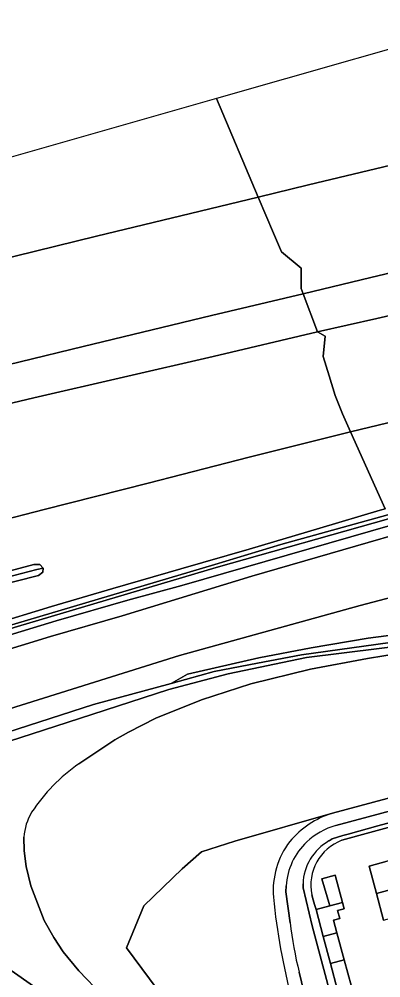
# Model space of a CAD drawing. Extents: x 158472 to 159562, y 388525 to 389606.
# Drawn here: x 159094.4 to 159160.9, y 389363.6 to 389540 of the extents above; entities that cross this region are included whole.
import ezdxf

# ---------------------------------------------------------------- set-up
doc = ezdxf.new("R2010")
doc.units = 0
for name, color, linetype in [('IMGEO_Berm_groen', 7, 'Continuous'), ('IMGEO_Erf', 7, 'Continuous'), ('IMGEO_Fietspad_gesloten', 7, 'Continuous'), ('IMGEO_Grasland_overig', 7, 'Continuous'), ('IMGEO_Groenvoorziening', 7, 'Continuous'), ('IMGEO_Loofbos', 7, 'Continuous'), ('IMGEO_Pand', 7, 'Continuous'), ('IMGEO_Rijbaan_autosnelweg', 7, 'Continuous'), ('IMGEO_Voetpad_onverhard', 7, 'Continuous'), ('IMGEO_Voetpad_open', 7, 'Continuous'), ('IMGEO_Waterloop', 7, 'Continuous')]:
    doc.layers.add(name, color=color, linetype=linetype)

msp = doc.modelspace()

# ---------------------------------------------------------------- linework, layer by layer
at = {"layer": 'IMGEO_Berm_groen'}
for points in [[(159181.88, 389539.98), (159130.7, 389525.36), (159138.36, 389507.23), (159147.59, 389509.46), (159166.89, 389514.11)], [(158973.77, 389466.74), (158993.44, 389471.63), (159012, 389476.24), (159030.11, 389480.76), (159050.18, 389485.68), (159070.03, 389490.59), (159089.86, 389495.45), (159108.64, 389500.04), (159127.66, 389504.66), (159138.36, 389507.23), (159130.7, 389525.36), (159081.26, 389511.24), (159044.79, 389500), (159000, 389486.19), (158984.74, 389481.49), (158897.85, 389452.81)], [(159178.87, 389497.19), (159159.07, 389492.43), (159146.62, 389489.46), (159149.26, 389482.42), (159160.2, 389484.88), (159171.63, 389487.5)], [(158837.82, 389407.3), (158861.97, 389413.28), (158886.15, 389419.27), (158912.95, 389425.94), (158941.58, 389432.89), (158969.83, 389439.8), (159002.12, 389447.57), (159032.86, 389455), (159065.15, 389462.66), (159097.06, 389470.3), (159130.07, 389477.88), (159149.26, 389482.42), (159146.62, 389489.46), (159129.78, 389485.45), (159106.18, 389479.72), (159071.3, 389471.28), (159024.09, 389459.54), (158988.86, 389450.83), (158958.93, 389443.4), (158946.04, 389439.97), (158926.9, 389435.21), (158896.46, 389427.49), (158866.82, 389419.86), (158838.21, 389412.57)], [(159170.85, 389467.78), (159155.32, 389464.03), (159161.73, 389449.86)], [(159089.04, 389428.47), (159100.35, 389431.87), (159111.63, 389435.18), (159124.14, 389438.84), (159136.73, 389442.44), (159149.7, 389446.32), (159160.78, 389449.59), (159161.73, 389449.86), (159155.32, 389464.03), (159136.67, 389459.4), (159118.11, 389454.61), (159099.01, 389449.72), (159080.89, 389445.09)], [(158961.07, 389403.36), (158975.72, 389407.64), (158992.44, 389412.43), (159006.86, 389416.23), (159022.38, 389420.32), (159038.11, 389424.41), (159053.67, 389428.38), (159068.42, 389432.16), (159087.12, 389436.96), (159097.11, 389439.63), (159098.16, 389439.65), (159098.83, 389438.94), (159098.73, 389438.19), (159097.95, 389437.57), (159085.33, 389434.38), (159070.38, 389430.37), (159054.19, 389426.16), (159039.05, 389422.22), (159023.44, 389418.17), (159007.29, 389413.98), (158993.28, 389410.31), (158976.77, 389405.75), (158962.1, 389401.48)]]:
    msp.add_lwpolyline(points, dxfattribs=at)
at = {"layer": 'IMGEO_Erf'}
for points in [[(159173.31, 389388.05), (159172.13, 389387.7), (159170.7, 389393.04), (159170.58, 389393.49), (159153.75, 389388.86)], [(159161.42, 389374.16), (159160.1, 389379.07), (159158.75, 389384.11), (159162.1, 389385.01)], [(159148.25, 389378.84), (159148.47, 389377.93), (159148.73, 389377.03), (159149, 389376.11), (159151.52, 389376.83), (159150.07, 389381.78), (159152.52, 389382.43), (159153.85, 389377.45), (159154.17, 389376.24), (159152.97, 389375.92), (159153.35, 389374.47), (159152.23, 389374.17), (159152.85, 389371.84), (159154.18, 389366.89), (159155.5, 389361.95), (159156.8, 389357.07), (159158.13, 389352.12), (159159.44, 389347.2), (159159.5, 389346.97), (159160.79, 389342.14), (159158.27, 389341.47), (159159.11, 389338.31), (159162.39, 389334.56)]]:
    msp.add_lwpolyline(points, dxfattribs=at)
msp.add_arc((159156.8, 389380.67), 8.74, 110.3781, 192.0987, dxfattribs=at)
at = {"layer": 'IMGEO_Fietspad_gesloten'}
msp.add_lwpolyline([(159106.52, 389355.35), (159089.56, 389367.22), (159071.24, 389379.26), (159068.02, 389381.04), (159064.67, 389382.52), (159061.19, 389383.7), (159058.09, 389384.47), (159057.02, 389384.5), (159054.36, 389384.56), (159052.47, 389384.45), (159050.19, 389384.32), (159046.05, 389383.69), (159042.8, 389382.93), (159031.09, 389380.16), (159030.11, 389379.88), (159007.03, 389371.72), (159000, 389369), (158978.1, 389360.51)], dxfattribs=at)
at = {"layer": 'IMGEO_Grasland_overig'}
for points in [[(158961.65, 389402.49), (158976.41, 389406.81), (159006.66, 389415.18), (159022.77, 389419.28), (159038.62, 389423.53), (159053.9, 389427.46), (159070.14, 389431.7), (159084.85, 389435.4), (159097.62, 389438.73), (159098.83, 389438.94), (159098.16, 389439.65), (159097.11, 389439.63), (159087.12, 389436.96), (159068.42, 389432.16), (159053.67, 389428.38), (159038.11, 389424.41), (159022.38, 389420.32), (159006.86, 389416.23), (158992.44, 389412.43), (158975.72, 389407.64), (158961.07, 389403.36)], [(158962.1, 389401.48), (158976.77, 389405.75), (158993.28, 389410.31), (159007.29, 389413.98), (159023.44, 389418.17), (159039.05, 389422.22), (159054.19, 389426.16), (159070.38, 389430.37), (159085.33, 389434.38), (159097.95, 389437.57), (159098.73, 389438.19), (159098.83, 389438.94), (159097.62, 389438.73), (159084.85, 389435.4), (159070.14, 389431.7), (159053.9, 389427.46), (159038.62, 389423.53), (159022.77, 389419.28), (159006.66, 389415.18), (158976.41, 389406.81), (158961.65, 389402.49)], [(159209.64, 389432.71), (159158.62, 389426.05), (159148.08, 389424.31), (159138.45, 389422.43), (159125.37, 389419.41), (159122.35, 389417.71), (159130.23, 389419.95), (159138.25, 389421.47), (159146.3, 389422.99), (159164.87, 389425.59)]]:
    msp.add_lwpolyline(points, dxfattribs=at)
at = {"layer": 'IMGEO_Groenvoorziening'}
for points in [[(158851.05, 389344.12), (158864.16, 389348.92), (158943.57, 389376.72), (158985.71, 389390.87), (159000, 389395.51), (159010.81, 389399.03), (159044.69, 389409.4), (159100.13, 389426.38), (159113.31, 389430.2), (159137.19, 389437.45), (159185.08, 389451.31)], [(158838.79, 389344.38), (158858.26, 389351.51), (158880.56, 389359.39), (158885.42, 389360.97), (158901.29, 389366.63), (158908.83, 389368.99), (158926.6, 389375.24), (158940.92, 389380.17), (158985.99, 389395.25), (159002.46, 389400.59), (159053.08, 389416.47), (159072.14, 389422.32), (159130.4, 389439.59), (159142.54, 389443.28), (159162.19, 389448.73)], [(159161.73, 389449.86), (159160.78, 389449.59), (159149.7, 389446.32), (159136.73, 389442.44), (159124.14, 389438.84), (159111.63, 389435.18), (159100.35, 389431.87), (159089.04, 389428.47), (159075.83, 389424.42), (159066.9, 389421.8), (159056.04, 389418.51), (159046.32, 389415.47), (159035.49, 389412.11), (159024.11, 389408.53), (159012.41, 389404.89), (159002, 389401.53), (158989.29, 389397.44), (158977.08, 389393.27), (158964.9, 389389.15)], [(159162.33, 389448.04), (159130.64, 389439.08), (159094.09, 389428.2), (159049.65, 389414.65), (159043.65, 389412.73), (159027.3, 389407.5), (159010.43, 389402.26), (158984.3, 389393.84), (158957.26, 389384.86), (158908.34, 389368.01), (158891.87, 389362.55), (158878.19, 389357.87), (158861.97, 389352.13), (158838.96, 389343.72)], [(158839.28, 389342.43), (158891.37, 389361.33), (158904.66, 389365.7), (158941.88, 389378.63), (159013.51, 389402.27), (159025.43, 389406), (159036.42, 389409.66), (159043.88, 389412.02), (159047.33, 389413.11), (159059.85, 389416.66), (159101.22, 389429.27), (159114.39, 389433.07), (159124.3, 389435.74), (159163.04, 389446.91)], [(159163.04, 389446.91), (159124.3, 389435.74), (159114.39, 389433.07), (159101.22, 389429.27), (159059.85, 389416.66), (159047.33, 389413.11), (159043.88, 389412.02), (159036.42, 389409.66), (159025.43, 389406), (159013.51, 389402.27), (158941.88, 389378.63), (158904.66, 389365.7), (158891.37, 389361.33), (158839.28, 389342.43)], [(159183.42, 389439.01), (159157.1, 389432.08), (159123.89, 389422.9), (159088.44, 389411.76), (159057.98, 389401.75), (159048.04, 389398.65), (159043.82, 389397.34), (159036.5, 389395.38), (159020.98, 389389.12), (159000, 389381.19), (158988.92, 389377.2), (158955.18, 389366.77), (158935.63, 389360.99), (158918.33, 389355.62), (158903.18, 389351.3), (158872.89, 389344.93), (158856.24, 389339.85)], [(159320.5, 389434.42), (159320.2, 389436.51), (159299.28, 389430.94), (159152.64, 389391.59)], [(159151.39, 389388.74), (159151.99, 389389.12), (159152.94, 389389.44), (159153.91, 389389.72), (159154.9, 389389.98), (159160.39, 389391.55), (159170.38, 389394.23), (159180.29, 389396.85), (159320.5, 389434.42)], [(158953.03, 389360.17), (158968.05, 389365.85), (158978.08, 389369.27), (159000, 389376.29), (159016.88, 389382.26), (159028.93, 389385.34), (159036.23, 389387.9), (159043.64, 389389.32), (159055.19, 389388.51), (159056.98, 389388.9), (159059.59, 389390.21), (159059.88, 389389.71), (159065.4, 389395.36), (159071.17, 389400.25), (159074.37, 389402.24), (159080.09, 389404.81), (159108.08, 389413.84), (159122.35, 389417.71), (159125.37, 389419.41), (159138.45, 389422.43), (159148.08, 389424.31), (159158.62, 389426.05), (159209.64, 389432.71)], [(159143.53, 389380.46), (159143.46, 389379.38), (159144.22, 389373.69)], [(159145.89, 389364.57), (159147.19, 389359.28), (159148.7, 389354.05), (159150.11, 389350.14), (159151.1, 389347.63), (159152.04, 389345.36), (159152.05, 389345.26), (159152.06, 389345.21), (159152.08, 389345.26), (159153.57, 389348.12), (159154.87, 389348.59), (159152.42, 389357.71), (159148.28, 389373.13), (159146.64, 389380.1), (159146.62, 389380.84)]]:
    msp.add_lwpolyline(points, dxfattribs=at)
for centre, radius, start, end in [((159156.19, 389379.07), 13.01, 105.848, 133.1723), ((159155.92, 389380.61), 9.31, 119.1608, 178.5708), ((159155.5, 389379.82), 11.99, 133.1933, 176.9249), ((159223.51, 389383.45), 79.88, 187.0124, 193.6691)]:
    msp.add_arc(centre, radius, start, end, dxfattribs=at)
at = {"layer": 'IMGEO_Loofbos'}
for points in [[(159185.08, 389451.31), (159137.19, 389437.45), (159113.31, 389430.2), (159100.13, 389426.38), (159044.69, 389409.4), (159048.04, 389398.65), (159057.98, 389401.75), (159088.44, 389411.76), (159123.89, 389422.9), (159157.1, 389432.08), (159183.42, 389439.01)], [(159095.23, 389389.45), (159095.3, 389386.93), (159095.66, 389384.04), (159096.51, 389380.51), (159099.01, 389374.08), (159100.75, 389370.95), (159102.48, 389368.32), (159105.34, 389364.82), (159114.05, 389355.78), (159118.61, 389351.7), (159136.26, 389342.3), (159136.79, 389343.49), (159119.76, 389361.48), (159114.15, 389369.07), (159117.3, 389376.83), (159124.4, 389383.64), (159127.96, 389386.73), (159134.05, 389388.71), (159152.03, 389393.86), (159319.55, 389438.84)], [(159205.45, 389428.79), (159193.51, 389427.42), (159164.49, 389423.3), (159158.5, 389422.34), (159147.99, 389420.38), (159136.99, 389417.63), (159127.95, 389414.74), (159119.54, 389411.35), (159114.47, 389408.79), (159111.99, 389407.34), (159105.38, 389402.95)], [(159105.38, 389402.95), (159111.99, 389407.34), (159114.47, 389408.79), (159119.54, 389411.35), (159127.95, 389414.74), (159136.99, 389417.63), (159147.99, 389420.38), (159158.5, 389422.34), (159164.49, 389423.3), (159193.51, 389427.42), (159205.45, 389428.79)], [(159167.55, 389425.04), (159147.23, 389422.53), (159132.84, 389419.53), (159121.92, 389416.62), (159105.49, 389411.29), (159085.95, 389404.94), (159072.61, 389399.79), (159065.13, 389393.19), (159057.02, 389384.5), (159058.09, 389384.47), (159061.19, 389383.7), (159064.67, 389382.52), (159068.02, 389381.04), (159071.24, 389379.26), (159089.56, 389367.22), (159106.52, 389355.35), (159130.12, 389337.99), (159137.81, 389332.31), (159139.17, 389333.5), (159142.02, 389336), (159148.99, 389342.1), (159150.25, 389343.2)], [(159152.03, 389393.86), (159134.05, 389388.71), (159127.96, 389386.73), (159124.4, 389383.64), (159117.3, 389376.83), (159114.15, 389369.07), (159119.76, 389361.48), (159136.79, 389343.49), (159136.26, 389342.3), (159118.61, 389351.7), (159114.05, 389355.78), (159105.34, 389364.82), (159102.48, 389368.32), (159100.75, 389370.95), (159099.01, 389374.08), (159096.51, 389380.51)], [(159096.51, 389380.51), (159095.66, 389384.04), (159095.3, 389386.93), (159095.23, 389389.45)]]:
    msp.add_lwpolyline(points, dxfattribs=at)
for centre, radius, start, end in [((159124.48, 389375.6), 33.36, 124.9317, 146.46), ((159124.48, 389375.6), 33.36, 124.9317, 146.46), ((159106.52, 389388.42), 11.34, 150.3031, 174.7869), ((159106.52, 389388.42), 11.34, 150.3031, 174.7869), ((159156.84, 389378.08), 16.49, 106.9641, 140.2343), ((159156.16, 389379.54), 15.05, 142.8483, 184.4392), ((159264.46, 389390.81), 123.93, 185.7558, 194.6239)]:
    msp.add_arc(centre, radius, start, end, dxfattribs=at)
at = {"layer": 'IMGEO_Pand'}
for points in [[(159169.82, 389381.72), (159169.37, 389383.41), (159167.82, 389383), (159166.93, 389386.3), (159162.1, 389385.01), (159158.75, 389384.11), (159160.1, 389379.07)], [(159151.52, 389376.83), (159153.85, 389377.45), (159152.52, 389382.43), (159150.07, 389381.78)], [(159169.82, 389381.72), (159160.1, 389379.07), (159161.42, 389374.16), (159169.52, 389376.35), (159168.67, 389379.54), (159170.29, 389379.97)], [(159153.85, 389377.45), (159151.52, 389376.83), (159149, 389376.11), (159150.33, 389371.15), (159152.85, 389371.84), (159152.23, 389374.17), (159153.35, 389374.47), (159152.97, 389375.92), (159154.17, 389376.24)], [(159151.65, 389366.2), (159154.18, 389366.89), (159152.85, 389371.84), (159150.33, 389371.15)], [(159151.65, 389366.2), (159152.98, 389361.26), (159155.5, 389361.95), (159154.18, 389366.89)]]:
    msp.add_lwpolyline(points, close=True, dxfattribs=at)
at = {"layer": 'IMGEO_Rijbaan_autosnelweg'}
for points in [[(159166.89, 389514.11), (159147.59, 389509.46), (159138.36, 389507.23), (159139.76, 389503.92), (159141.15, 389500.62), (159142.67, 389497.16), (159146.29, 389494.18), (159146.25, 389490.44), (159146.62, 389489.46), (159159.07, 389492.43), (159178.87, 389497.19)], [(158958.93, 389443.4), (158988.86, 389450.83), (159024.09, 389459.54), (159071.3, 389471.28), (159106.18, 389479.72), (159129.78, 389485.45), (159146.62, 389489.46), (159146.25, 389490.44), (159146.29, 389494.18), (159142.67, 389497.16), (159141.15, 389500.62), (159139.76, 389503.92), (159138.36, 389507.23), (159127.66, 389504.66), (159108.64, 389500.04), (159089.86, 389495.45), (159070.03, 389490.59), (159050.18, 389485.68), (159030.11, 389480.76), (159012, 389476.24), (158993.44, 389471.63), (158973.77, 389466.74)], [(159171.63, 389487.5), (159160.2, 389484.88), (159149.26, 389482.42), (159150.71, 389481.64), (159150.33, 389477.89), (159151.41, 389474.31), (159152.55, 389470.72), (159153.85, 389467.32), (159155.32, 389464.03), (159170.85, 389467.78)], [(158970.21, 389415.88), (158985.53, 389420.09), (159003.33, 389424.88), (159019.8, 389429.37), (159034.36, 389433.12), (159047.64, 389436.52), (159064.94, 389440.99), (159080.89, 389445.09), (159099.01, 389449.72), (159118.11, 389454.61), (159136.67, 389459.4), (159155.32, 389464.03), (159153.85, 389467.32), (159152.55, 389470.72), (159151.41, 389474.31), (159150.33, 389477.89), (159150.71, 389481.64), (159149.26, 389482.42), (159130.07, 389477.88), (159097.06, 389470.3), (159065.15, 389462.66), (159032.86, 389455), (159002.12, 389447.57), (158969.83, 389439.8)]]:
    msp.add_lwpolyline(points, dxfattribs=at)
at = {"layer": 'IMGEO_Voetpad_onverhard'}
msp.add_lwpolyline([(159164.87, 389425.59), (159146.3, 389422.99), (159138.25, 389421.47), (159130.23, 389419.95), (159122.35, 389417.71), (159108.08, 389413.84), (159080.09, 389404.81), (159074.37, 389402.24), (159071.17, 389400.25), (159065.4, 389395.36), (159059.88, 389389.71), (159055.36, 389385.5), (159054.36, 389384.56), (159057.02, 389384.5), (159065.13, 389393.19), (159072.61, 389399.79), (159085.95, 389404.94), (159105.49, 389411.29), (159121.92, 389416.62), (159132.84, 389419.53), (159147.23, 389422.53), (159167.55, 389425.04)], dxfattribs=at)
at = {"layer": 'IMGEO_Voetpad_open'}
for points in [[(159153.75, 389388.86), (159170.58, 389393.49), (159170.38, 389394.23), (159160.39, 389391.55), (159154.9, 389389.98), (159153.91, 389389.72), (159152.94, 389389.44), (159151.99, 389389.12), (159151.39, 389388.74)], [(159146.62, 389380.84), (159146.64, 389380.1), (159148.28, 389373.13), (159152.42, 389357.71), (159154.87, 389348.59), (159154.92, 389348.38), (159155.38, 389346.68), (159157.38, 389339.22), (159158.47, 389336.97), (159158.75, 389336.63), (159161.39, 389333.49), (159161.89, 389334.02), (159162.39, 389334.56), (159159.11, 389338.31), (159158.27, 389341.47)], [(159158.27, 389341.47), (159156.98, 389346.3), (159156.92, 389346.53), (159155.6, 389351.44), (159154.28, 389356.39), (159152.98, 389361.26), (159151.65, 389366.2), (159150.33, 389371.15), (159149, 389376.11), (159148.73, 389377.03), (159148.47, 389377.93), (159148.25, 389378.84)]]:
    msp.add_lwpolyline(points, dxfattribs=at)
for centre, radius, start, end in [((159155.92, 389380.61), 9.31, 119.1608, 178.5708), ((159156.8, 389380.67), 8.74, 110.3781, 192.0987)]:
    msp.add_arc(centre, radius, start, end, dxfattribs=at)
at = {"layer": 'IMGEO_Waterloop'}
for points in [[(159162.19, 389448.73), (159142.54, 389443.28), (159130.4, 389439.59), (159072.14, 389422.32), (159053.08, 389416.47), (159002.46, 389400.59), (158985.99, 389395.25), (158940.92, 389380.17), (158926.6, 389375.24), (158908.83, 389368.99), (158901.29, 389366.63), (158885.42, 389360.97), (158880.56, 389359.39), (158858.26, 389351.51), (158838.79, 389344.38)], [(158838.96, 389343.72), (158861.97, 389352.13), (158878.19, 389357.87), (158891.87, 389362.55), (158908.34, 389368.01), (158957.26, 389384.86), (158984.3, 389393.84), (159010.43, 389402.26), (159027.3, 389407.5), (159043.65, 389412.73), (159049.65, 389414.65), (159094.09, 389428.2), (159130.64, 389439.08), (159162.33, 389448.04)], [(159320.2, 389436.51), (159319.55, 389438.84), (159152.03, 389393.86)], [(159152.64, 389391.59), (159299.28, 389430.94), (159320.2, 389436.51)], [(159144.22, 389373.69), (159143.46, 389379.38), (159143.53, 389380.46)], [(159150.25, 389343.2), (159150.74, 389342.3), (159154.71, 389333.9), (159154.83, 389333.72), (159156.7, 389331.57), (159158.55, 389332.56), (159155.79, 389335.36), (159152.06, 389345.21), (159152.05, 389345.26), (159152.04, 389345.36), (159151.1, 389347.63), (159150.11, 389350.14), (159148.7, 389354.05), (159147.19, 389359.28), (159145.89, 389364.57)]]:
    msp.add_lwpolyline(points, dxfattribs=at)
for centre, radius, start, end in [((159156.84, 389378.08), 16.49, 106.9641, 140.2343), ((159156.19, 389379.07), 13.01, 105.848, 133.1723), ((159156.16, 389379.54), 15.05, 142.8483, 184.4392), ((159155.5, 389379.82), 11.99, 133.1933, 176.9249), ((159264.46, 389390.81), 123.93, 185.7558, 194.6239), ((159223.51, 389383.45), 79.88, 187.0124, 193.6691)]:
    msp.add_arc(centre, radius, start, end, dxfattribs=at)

doc.saveas('drawing.dxf')
